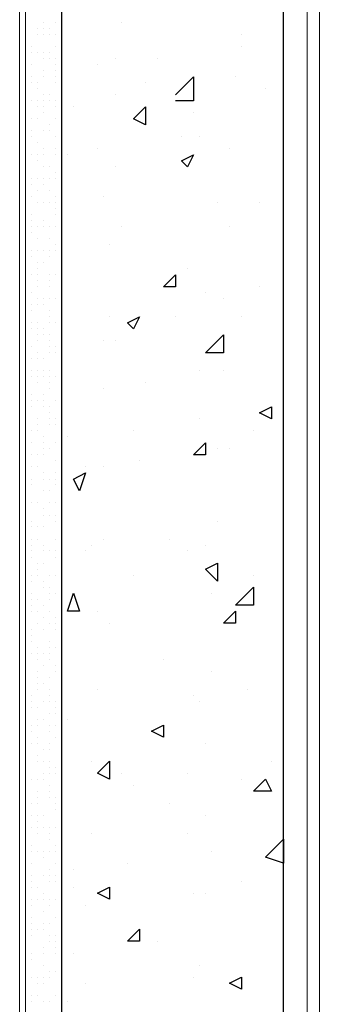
# Model space of a CAD drawing. Header units: metres. Extents: x 5.7 to 89.8, y 4 to 63.5.
# Tile 286 of 475: x 58.8 to 59.3, y 12.3 to 13.9. Entities that reach past the tile are written whole.
import ezdxf

# ---------------------------------------------------------------- set-up
doc = ezdxf.new("R2010")
doc.units = ezdxf.units.M
doc.header["$MEASUREMENT"] = 0
for name, color, linetype in [('PDF17_hatch', 7, 'Continuous'), ('PDF17_hatch-borshi', 7, 'Continuous'), ('PDF17_kaff', 7, 'Continuous'), ('PDF17_shear wall', 7, 'Continuous')]:
    doc.layers.add(name, color=color, linetype=linetype)

msp = doc.modelspace()

# ---------------------------------------------------------------- linework, layer by layer
at = {"layer": 'PDF17_hatch', "lineweight": 25}
for points in [[(58.9847, 13.9235), (58.9847, 13.9235)], [(59.1773, 13.9042), (59.1773, 13.9042)], [(59.1773, 13.885), (59.1773, 13.885)], [(58.8884, 13.8561), (58.8884, 13.8561)], [(58.8884, 13.8561), (58.8884, 13.8561)], [(58.9462, 13.8561), (58.9462, 13.8561)], [(58.975, 13.8657), (58.975, 13.8657)], [(59.0425, 13.8657), (59.0425, 13.8657)], [(59.0714, 13.8079), (59.1003, 13.8368), (59.1003, 13.7983), (59.0714, 13.7983)], [(59.1677, 13.8368), (59.1677, 13.8368)], [(59.0232, 13.8272), (59.0232, 13.8272)], [(58.975, 13.8079), (58.975, 13.8079)], [(59.2158, 13.8176), (59.2158, 13.8176)], [(58.9076, 13.7887), (58.9076, 13.7887)], [(59.1003, 13.779), (59.1003, 13.779)], [(59.081, 13.7405), (59.081, 13.7405)], [(59.1099, 13.7405), (59.1099, 13.7405)], [(58.898, 13.7116), (58.898, 13.7116)], [(58.9462, 13.7212), (58.9462, 13.7212)], [(59.158, 13.7212), (59.158, 13.7212)], [(58.975, 13.6924), (58.975, 13.6924)], [(58.9558, 13.6442), (58.9558, 13.6442)], [(59.1388, 13.6346), (59.1388, 13.6346)], [(59.2062, 13.6346), (59.2062, 13.6346)], [(58.9847, 13.596), (58.9847, 13.596)], [(59.158, 13.596), (59.158, 13.596)], [(58.9654, 13.5672), (58.9654, 13.5672)], [(59.0906, 13.5286), (59.0906, 13.5286)], [(59.1195, 13.4901), (59.1195, 13.4901)], [(59.2062, 13.4997), (59.2062, 13.4997)], [(59.1484, 13.4805), (59.1484, 13.4805)], [(58.8884, 13.4612), (58.8884, 13.4612)], [(58.9654, 13.4516), (58.9654, 13.4516)], [(59.0714, 13.4516), (59.0714, 13.4516)], [(59.1773, 13.4516), (59.1773, 13.4516)], [(58.9558, 13.4131), (58.9558, 13.4131)], [(58.975, 13.4131), (58.975, 13.4131)], [(59.1484, 13.4034), (59.1484, 13.4034)], [(59.1099, 13.3649), (59.1099, 13.3649)], [(59.1484, 13.3649), (59.1484, 13.3649)], [(58.9558, 13.336), (58.9558, 13.336)], [(59.0232, 13.3456), (59.0232, 13.3456)], [(59.1099, 13.2878), (59.1099, 13.2878)], [(59.0039, 13.2686), (59.0039, 13.2686)], [(59.1966, 13.2686), (59.1966, 13.2686)], [(58.898, 13.259), (58.898, 13.259)], [(59.1388, 13.2397), (59.1388, 13.2397)], [(59.158, 13.2397), (59.158, 13.2397)], [(58.9269, 13.2108), (58.9269, 13.2108)], [(58.9558, 13.2108), (58.9558, 13.2108)], [(59.0136, 13.2204), (59.0136, 13.2204)], [(59.1388, 13.1241), (59.1388, 13.1241)], [(58.9558, 13.0952), (58.9558, 13.0952)], [(59.0617, 13.0952), (59.0617, 13.0952)], [(58.9365, 13.0856), (58.9365, 13.0856)], [(59.1195, 13.0856), (59.1195, 13.0856)], [(58.9269, 13.076), (58.9269, 13.076)], [(59.0906, 13.076), (59.0906, 13.076)], [(59.0039, 13.0374), (59.0039, 13.0374)], [(59.1966, 13.0374), (59.1966, 13.0374)], [(59.1291, 13.0085), (59.1291, 13.0085)], [(59.1773, 12.9989), (59.1773, 12.9989)], [(59.1869, 12.9893), (59.1869, 12.9893)], [(58.9462, 12.9796), (58.9462, 12.9796)], [(58.9654, 12.9604), (58.9654, 12.9604)], [(58.9654, 12.9604), (58.9654, 12.9604)], [(59.0521, 12.9026), (59.0521, 12.9026)], [(59.2447, 12.893), (59.2447, 12.893)], [(59.1291, 12.8833), (59.1291, 12.8833)], [(58.9462, 12.8544), (58.9462, 12.8544)], [(59.1003, 12.8448), (59.1003, 12.8448)], [(59.1869, 12.8544), (59.1869, 12.8544)], [(59.1099, 12.8352), (59.1099, 12.8352)], [(58.898, 12.8063), (58.898, 12.8063)], [(59.1195, 12.7678), (59.1195, 12.7678)], [(58.9365, 12.7389), (58.9365, 12.7389)], [(59.2255, 12.7389), (59.2255, 12.7389)], [(58.9847, 12.7196), (58.9847, 12.7196)], [(59.0906, 12.7196), (59.0906, 12.7196)], [(59.0039, 12.7003), (59.0039, 12.7003)], [(59.1773, 12.71), (59.1773, 12.71)], [(59.0617, 12.6714), (59.0617, 12.6714)], [(59.1195, 12.6522), (59.1195, 12.6522)], [(59.2447, 12.6426), (59.2447, 12.6426)], [(59.2447, 12.6426), (59.2447, 12.6426)], [(58.9365, 12.6233), (58.9365, 12.6233)], [(59.0906, 12.6233), (59.0906, 12.6233)], [(59.1291, 12.5944), (59.1291, 12.5944)], [(58.9943, 12.5751), (58.9943, 12.5751)], [(58.9076, 12.5655), (58.9076, 12.5655)], [(59.1773, 12.5462), (59.1773, 12.5462)], [(58.9076, 12.5366), (58.9076, 12.5366)], [(59.1003, 12.527), (59.1003, 12.527)], [(59.1195, 12.527), (59.1195, 12.527)], [(58.9654, 12.5173), (58.9654, 12.5173)], [(58.9269, 12.5077), (58.9269, 12.5077)], [(59.0425, 12.4499), (59.0425, 12.4499)], [(58.9076, 12.4307), (58.9076, 12.4307)], [(59.1099, 12.4114), (59.1099, 12.4114)], [(59.1003, 12.3921), (59.1003, 12.3921)], [(58.9269, 12.3825), (58.9269, 12.3825)], [(58.898, 12.3536), (58.898, 12.3536)]]:
    msp.add_lwpolyline(points, dxfattribs=at)
for points in [[(59.0232, 13.7887), (59.0232, 13.7598), (59.0039, 13.7694)], [(59.1003, 13.7116), (59.0906, 13.6924), (59.081, 13.702)], [(59.0714, 13.519), (59.0714, 13.4997), (59.0521, 13.4997)], [(59.0136, 13.4516), (59.0039, 13.4323), (58.9943, 13.4419)], [(59.1484, 13.3938), (59.1195, 13.3938), (59.1484, 13.4227)], [(59.2255, 13.3071), (59.2255, 13.2878), (59.2062, 13.2975)], [(59.1195, 13.2493), (59.1195, 13.2301), (59.1003, 13.2301)], [(58.9269, 13.2012), (58.9173, 13.1723), (58.9076, 13.1915)], [(59.1388, 13.0567), (59.1388, 13.0278), (59.1195, 13.0471)], [(59.1966, 12.9893), (59.1677, 12.9893), (59.1966, 13.0182)], [(58.9076, 13.0085), (58.9173, 12.9796), (58.898, 12.9796)], [(59.1677, 12.9796), (59.1677, 12.9604), (59.1484, 12.9604)], [(59.0521, 12.7967), (59.0521, 12.7774), (59.0328, 12.787)], [(58.9654, 12.7389), (58.9654, 12.71), (58.9462, 12.7196)], [(59.2158, 12.71), (59.2255, 12.6907), (59.1966, 12.6907)], [(59.2447, 12.5751), (59.2158, 12.5848), (59.2447, 12.6137)], [(58.9654, 12.5366), (58.9654, 12.5173), (58.9462, 12.527)], [(59.0136, 12.4692), (59.0136, 12.4499), (58.9943, 12.4499)], [(59.1773, 12.3921), (59.1773, 12.3729), (59.158, 12.3825)]]:
    msp.add_lwpolyline(points, close=True, dxfattribs=at)
at = {"layer": 'PDF17_hatch-borshi', "lineweight": 18}
for points in [[(58.8306, 13.9235), (58.8306, 13.9235)], [(58.8595, 13.9235), (58.8595, 13.9235)], [(58.8787, 13.9235), (58.8787, 13.9235)], [(58.8306, 13.9139), (58.8306, 13.9139)], [(58.8498, 13.9139), (58.8498, 13.9139)], [(58.8498, 13.9042), (58.8498, 13.9042)], [(58.8595, 13.9139), (58.8595, 13.9139)], [(58.8595, 13.9042), (58.8595, 13.9042)], [(58.8691, 13.9139), (58.8691, 13.9139)], [(58.8691, 13.9139), (58.8691, 13.9139)], [(58.8691, 13.9042), (58.8691, 13.9042)], [(58.8787, 13.9042), (58.8787, 13.9042)], [(58.8306, 13.8946), (58.8306, 13.8946)], [(58.8306, 13.885), (58.8306, 13.885)], [(58.8402, 13.885), (58.8402, 13.885)], [(58.8787, 13.885), (58.8787, 13.885)], [(58.8306, 13.8753), (58.8306, 13.8753)], [(58.8402, 13.8753), (58.8402, 13.8753)], [(58.8498, 13.8753), (58.8498, 13.8753)], [(58.8595, 13.8753), (58.8595, 13.8753)], [(58.8595, 13.8753), (58.8595, 13.8753)], [(58.8691, 13.8753), (58.8691, 13.8753)], [(58.8884, 13.8753), (58.8884, 13.8753)], [(58.8306, 13.8657), (58.8306, 13.8657)], [(58.8402, 13.8561), (58.8402, 13.8561)], [(58.8595, 13.8657), (58.8595, 13.8657)], [(58.8691, 13.8657), (58.8691, 13.8657)], [(58.8787, 13.8657), (58.8787, 13.8657)], [(58.8787, 13.8561), (58.8787, 13.8561)], [(58.8306, 13.8368), (58.8306, 13.8368)], [(58.8402, 13.8368), (58.8402, 13.8368)], [(58.8595, 13.8465), (58.8595, 13.8465)], [(58.8595, 13.8368), (58.8595, 13.8368)], [(58.8595, 13.8368), (58.8595, 13.8368)], [(58.8787, 13.8465), (58.8787, 13.8465)], [(58.8787, 13.8368), (58.8787, 13.8368)], [(58.8884, 13.8368), (58.8884, 13.8368)], [(58.8402, 13.8272), (58.8402, 13.8272)], [(58.8402, 13.8272), (58.8402, 13.8272)], [(58.8498, 13.8272), (58.8498, 13.8272)], [(58.8498, 13.8272), (58.8498, 13.8272)], [(58.8787, 13.8272), (58.8787, 13.8272)], [(58.8884, 13.8272), (58.8884, 13.8272)], [(58.8498, 13.8176), (58.8498, 13.8176)], [(58.8595, 13.8079), (58.8595, 13.8079)], [(58.8595, 13.8079), (58.8595, 13.8079)], [(58.8691, 13.8079), (58.8691, 13.8079)], [(58.8402, 13.7983), (58.8402, 13.7983)], [(58.8498, 13.7983), (58.8498, 13.7983)], [(58.8595, 13.7983), (58.8595, 13.7983)], [(58.8691, 13.7983), (58.8691, 13.7983)], [(58.8787, 13.7983), (58.8787, 13.7983)], [(58.8787, 13.7983), (58.8787, 13.7983)], [(58.8306, 13.7887), (58.8306, 13.7887)], [(58.8306, 13.779), (58.8306, 13.779)], [(58.8498, 13.7887), (58.8498, 13.7887)], [(58.8595, 13.7887), (58.8595, 13.7887)], [(58.8595, 13.779), (58.8595, 13.779)], [(58.8787, 13.7887), (58.8787, 13.7887)], [(58.8306, 13.7694), (58.8306, 13.7694)], [(58.8402, 13.7694), (58.8402, 13.7694)], [(58.8498, 13.7694), (58.8498, 13.7694)], [(58.8691, 13.7598), (58.8691, 13.7598)], [(58.8787, 13.7694), (58.8787, 13.7694)], [(58.8787, 13.7694), (58.8787, 13.7694)], [(58.8884, 13.7598), (58.8884, 13.7598)], [(58.8306, 13.7501), (58.8306, 13.7501)], [(58.8402, 13.7501), (58.8402, 13.7501)], [(58.8595, 13.7501), (58.8595, 13.7501)], [(58.8595, 13.7501), (58.8595, 13.7501)], [(58.8595, 13.7501), (58.8595, 13.7501)], [(58.8691, 13.7501), (58.8691, 13.7501)], [(58.8691, 13.7501), (58.8691, 13.7501)], [(58.8402, 13.7405), (58.8402, 13.7405)], [(58.8498, 13.7309), (58.8498, 13.7309)], [(58.8787, 13.7405), (58.8787, 13.7405)], [(58.8787, 13.7405), (58.8787, 13.7405)], [(58.8306, 13.7212), (58.8306, 13.7212)], [(58.8306, 13.7116), (58.8306, 13.7116)], [(58.8402, 13.7116), (58.8402, 13.7116)], [(58.8402, 13.7116), (58.8402, 13.7116)], [(58.8498, 13.7116), (58.8498, 13.7116)], [(58.8498, 13.7116), (58.8498, 13.7116)], [(58.8595, 13.7212), (58.8595, 13.7212)], [(58.8595, 13.7116), (58.8595, 13.7116)], [(58.8787, 13.7212), (58.8787, 13.7212)], [(58.8787, 13.7116), (58.8787, 13.7116)], [(58.8787, 13.7116), (58.8787, 13.7116)], [(58.8884, 13.7212), (58.8884, 13.7212)], [(58.8498, 13.702), (58.8498, 13.702)], [(58.8595, 13.6924), (58.8595, 13.6924)], [(58.8595, 13.6924), (58.8595, 13.6924)], [(58.8691, 13.6924), (58.8691, 13.6924)], [(58.8787, 13.6827), (58.8787, 13.6827)], [(58.8306, 13.6731), (58.8306, 13.6731)], [(58.8306, 13.6635), (58.8306, 13.6635)], [(58.8402, 13.6731), (58.8402, 13.6731)], [(58.8402, 13.6731), (58.8402, 13.6731)], [(58.8402, 13.6635), (58.8402, 13.6635)], [(58.8498, 13.6731), (58.8498, 13.6731)], [(58.8498, 13.6731), (58.8498, 13.6731)], [(58.8595, 13.6731), (58.8595, 13.6731)], [(58.8595, 13.6635), (58.8595, 13.6635)], [(58.8691, 13.6731), (58.8691, 13.6731)], [(58.8787, 13.6731), (58.8787, 13.6731)], [(58.8884, 13.6731), (58.8884, 13.6731)], [(58.8498, 13.6538), (58.8498, 13.6538)], [(58.8691, 13.6538), (58.8691, 13.6538)], [(58.8306, 13.6346), (58.8306, 13.6346)], [(58.8402, 13.6442), (58.8402, 13.6442)], [(58.8498, 13.6346), (58.8498, 13.6346)], [(58.8498, 13.6346), (58.8498, 13.6346)], [(58.8595, 13.6346), (58.8595, 13.6346)], [(58.8595, 13.6346), (58.8595, 13.6346)], [(58.8691, 13.6346), (58.8691, 13.6346)], [(58.8691, 13.6346), (58.8691, 13.6346)], [(58.8787, 13.6442), (58.8787, 13.6442)], [(58.8787, 13.6346), (58.8787, 13.6346)], [(58.8884, 13.6346), (58.8884, 13.6346)], [(58.8787, 13.6249), (58.8787, 13.6249)], [(58.8306, 13.6153), (58.8306, 13.6153)], [(58.8402, 13.6153), (58.8402, 13.6153)], [(58.8402, 13.6057), (58.8402, 13.6057)], [(58.8595, 13.6057), (58.8595, 13.6057)], [(58.8787, 13.6153), (58.8787, 13.6153)], [(58.8787, 13.6153), (58.8787, 13.6153)], [(58.8402, 13.596), (58.8402, 13.596)], [(58.8402, 13.5864), (58.8402, 13.5864)], [(58.8498, 13.596), (58.8498, 13.596)], [(58.8498, 13.596), (58.8498, 13.596)], [(58.8595, 13.596), (58.8595, 13.596)], [(58.8691, 13.596), (58.8691, 13.596)], [(58.8787, 13.596), (58.8787, 13.596)], [(58.8884, 13.5864), (58.8884, 13.5864)], [(58.8498, 13.5768), (58.8498, 13.5768)], [(58.8691, 13.5768), (58.8691, 13.5768)], [(58.8691, 13.5768), (58.8691, 13.5768)], [(58.8306, 13.5575), (58.8306, 13.5575)], [(58.8402, 13.5575), (58.8402, 13.5575)], [(58.8498, 13.5575), (58.8498, 13.5575)], [(58.8498, 13.5575), (58.8498, 13.5575)], [(58.8595, 13.5575), (58.8595, 13.5575)], [(58.8691, 13.5575), (58.8691, 13.5575)], [(58.8787, 13.5672), (58.8787, 13.5672)], [(58.8787, 13.5575), (58.8787, 13.5575)], [(58.8884, 13.5672), (58.8884, 13.5672)], [(58.8884, 13.5575), (58.8884, 13.5575)], [(58.8884, 13.5575), (58.8884, 13.5575)], [(58.8306, 13.5479), (58.8306, 13.5479)], [(58.8402, 13.5479), (58.8402, 13.5479)], [(58.8498, 13.5383), (58.8498, 13.5383)], [(58.8595, 13.5383), (58.8595, 13.5383)], [(58.8691, 13.5479), (58.8691, 13.5479)], [(58.8498, 13.5286), (58.8498, 13.5286)], [(58.8884, 13.5286), (58.8884, 13.5286)], [(58.8306, 13.5094), (58.8306, 13.5094)], [(58.8402, 13.519), (58.8402, 13.519)], [(58.8498, 13.519), (58.8498, 13.519)], [(58.8498, 13.5094), (58.8498, 13.5094)], [(58.8691, 13.519), (58.8691, 13.519)], [(58.8691, 13.519), (58.8691, 13.519)], [(58.8691, 13.5094), (58.8691, 13.5094)], [(58.8787, 13.519), (58.8787, 13.519)], [(58.8884, 13.519), (58.8884, 13.519)], [(58.8884, 13.5094), (58.8884, 13.5094)], [(58.8402, 13.4901), (58.8402, 13.4901)], [(58.8498, 13.4997), (58.8498, 13.4997)], [(58.8691, 13.4997), (58.8691, 13.4997)], [(58.8884, 13.4997), (58.8884, 13.4997)], [(58.8498, 13.4805), (58.8498, 13.4805)], [(58.8498, 13.4805), (58.8498, 13.4805)], [(58.8595, 13.4805), (58.8595, 13.4805)], [(58.8595, 13.4805), (58.8595, 13.4805)], [(58.8691, 13.4805), (58.8691, 13.4805)], [(58.8787, 13.4805), (58.8787, 13.4805)], [(58.8402, 13.4708), (58.8402, 13.4708)], [(58.8402, 13.4612), (58.8402, 13.4612)], [(58.8498, 13.4708), (58.8498, 13.4708)], [(58.8498, 13.4708), (58.8498, 13.4708)], [(58.8595, 13.4708), (58.8595, 13.4708)], [(58.8691, 13.4612), (58.8691, 13.4612)], [(58.8884, 13.4708), (58.8884, 13.4708)], [(58.8884, 13.4612), (58.8884, 13.4612)], [(58.8402, 13.4419), (58.8402, 13.4419)], [(58.8498, 13.4419), (58.8498, 13.4419)], [(58.8691, 13.4516), (58.8691, 13.4516)], [(58.8691, 13.4419), (58.8691, 13.4419)], [(58.8787, 13.4419), (58.8787, 13.4419)], [(58.8884, 13.4516), (58.8884, 13.4516)], [(58.8306, 13.4323), (58.8306, 13.4323)], [(58.8402, 13.4323), (58.8402, 13.4323)], [(58.8498, 13.4323), (58.8498, 13.4323)], [(58.8595, 13.4323), (58.8595, 13.4323)], [(58.8498, 13.4227), (58.8498, 13.4227)], [(58.8498, 13.4131), (58.8498, 13.4131)], [(58.8595, 13.4227), (58.8595, 13.4227)], [(58.8691, 13.4227), (58.8691, 13.4227)], [(58.8691, 13.4131), (58.8691, 13.4131)], [(58.8306, 13.4034), (58.8306, 13.4034)], [(58.8402, 13.4034), (58.8402, 13.4034)], [(58.8691, 13.4034), (58.8691, 13.4034)], [(58.8787, 13.4034), (58.8787, 13.4034)], [(58.8884, 13.4034), (58.8884, 13.4034)], [(58.8306, 13.3938), (58.8306, 13.3938)], [(58.8306, 13.3938), (58.8306, 13.3938)], [(58.8402, 13.3842), (58.8402, 13.3842)], [(58.8498, 13.3938), (58.8498, 13.3938)], [(58.8498, 13.3842), (58.8498, 13.3842)], [(58.8595, 13.3842), (58.8595, 13.3842)], [(58.8691, 13.3938), (58.8691, 13.3938)], [(58.8691, 13.3938), (58.8691, 13.3938)], [(58.8787, 13.3938), (58.8787, 13.3938)], [(58.8884, 13.3938), (58.8884, 13.3938)], [(58.8306, 13.3649), (58.8306, 13.3649)], [(58.8402, 13.3649), (58.8402, 13.3649)], [(58.8498, 13.3649), (58.8498, 13.3649)], [(58.8595, 13.3649), (58.8595, 13.3649)], [(58.8691, 13.3649), (58.8691, 13.3649)], [(58.8402, 13.3553), (58.8402, 13.3553)], [(58.8498, 13.3553), (58.8498, 13.3553)], [(58.8595, 13.3553), (58.8595, 13.3553)], [(58.8691, 13.3553), (58.8691, 13.3553)], [(58.8787, 13.3553), (58.8787, 13.3553)], [(58.8306, 13.336), (58.8306, 13.336)], [(58.8498, 13.3456), (58.8498, 13.3456)], [(58.8691, 13.3456), (58.8691, 13.3456)], [(58.8691, 13.336), (58.8691, 13.336)], [(58.8884, 13.336), (58.8884, 13.336)], [(58.8402, 13.3264), (58.8402, 13.3264)], [(58.8402, 13.3167), (58.8402, 13.3167)], [(58.8498, 13.3167), (58.8498, 13.3167)], [(58.8595, 13.3264), (58.8595, 13.3264)], [(58.8595, 13.3167), (58.8595, 13.3167)], [(58.8787, 13.3167), (58.8787, 13.3167)], [(58.8306, 13.3071), (58.8306, 13.3071)], [(58.8306, 13.3071), (58.8306, 13.3071)], [(58.8402, 13.3071), (58.8402, 13.3071)], [(58.8595, 13.3071), (58.8595, 13.3071)], [(58.8691, 13.3071), (58.8691, 13.3071)], [(58.8884, 13.3071), (58.8884, 13.3071)], [(58.8498, 13.2878), (58.8498, 13.2878)], [(58.8691, 13.2975), (58.8691, 13.2975)], [(58.8691, 13.2878), (58.8691, 13.2878)], [(58.8787, 13.2878), (58.8787, 13.2878)], [(58.8787, 13.2878), (58.8787, 13.2878)], [(58.8306, 13.2782), (58.8306, 13.2782)], [(58.8402, 13.2686), (58.8402, 13.2686)], [(58.8402, 13.2686), (58.8402, 13.2686)], [(58.8498, 13.2782), (58.8498, 13.2782)], [(58.8498, 13.2686), (58.8498, 13.2686)], [(58.8691, 13.2782), (58.8691, 13.2782)], [(58.8787, 13.2782), (58.8787, 13.2782)], [(58.8787, 13.2782), (58.8787, 13.2782)], [(58.8595, 13.259), (58.8595, 13.259)], [(58.8306, 13.2493), (58.8306, 13.2493)], [(58.8306, 13.2493), (58.8306, 13.2493)], [(58.8402, 13.2493), (58.8402, 13.2493)], [(58.8595, 13.2493), (58.8595, 13.2493)], [(58.8595, 13.2397), (58.8595, 13.2397)], [(58.8691, 13.2397), (58.8691, 13.2397)], [(58.8787, 13.2493), (58.8787, 13.2493)], [(58.8787, 13.2493), (58.8787, 13.2493)], [(58.8884, 13.2493), (58.8884, 13.2493)], [(58.8884, 13.2397), (58.8884, 13.2397)], [(58.8402, 13.2301), (58.8402, 13.2301)], [(58.8498, 13.2301), (58.8498, 13.2301)], [(58.8595, 13.2301), (58.8595, 13.2301)], [(58.8595, 13.2301), (58.8595, 13.2301)], [(58.8306, 13.2108), (58.8306, 13.2108)], [(58.8402, 13.2108), (58.8402, 13.2108)], [(58.8498, 13.2108), (58.8498, 13.2108)], [(58.8498, 13.2108), (58.8498, 13.2108)], [(58.8787, 13.2204), (58.8787, 13.2204)], [(58.8402, 13.1915), (58.8402, 13.1915)], [(58.8595, 13.2012), (58.8595, 13.2012)], [(58.8595, 13.1915), (58.8595, 13.1915)], [(58.8595, 13.1915), (58.8595, 13.1915)], [(58.8691, 13.1915), (58.8691, 13.1915)], [(58.8787, 13.2012), (58.8787, 13.2012)], [(58.8787, 13.1915), (58.8787, 13.1915)], [(58.8402, 13.1819), (58.8402, 13.1819)], [(58.8787, 13.1819), (58.8787, 13.1819)], [(58.8787, 13.1819), (58.8787, 13.1819)], [(58.8306, 13.1626), (58.8306, 13.1626)], [(58.8595, 13.1723), (58.8595, 13.1723)], [(58.8595, 13.1723), (58.8595, 13.1723)], [(58.8691, 13.1723), (58.8691, 13.1723)], [(58.8306, 13.153), (58.8306, 13.153)], [(58.8402, 13.153), (58.8402, 13.153)], [(58.8402, 13.153), (58.8402, 13.153)], [(58.8402, 13.153), (58.8402, 13.153)], [(58.8402, 13.153), (58.8402, 13.153)], [(58.8498, 13.153), (58.8498, 13.153)], [(58.8595, 13.1434), (58.8595, 13.1434)], [(58.8691, 13.153), (58.8691, 13.153)], [(58.8787, 13.153), (58.8787, 13.153)], [(58.8787, 13.153), (58.8787, 13.153)], [(58.8595, 13.1337), (58.8595, 13.1337)], [(58.8691, 13.1337), (58.8691, 13.1337)], [(58.8787, 13.1337), (58.8787, 13.1337)], [(58.8306, 13.1241), (58.8306, 13.1241)], [(58.8306, 13.1145), (58.8306, 13.1145)], [(58.8402, 13.1241), (58.8402, 13.1241)], [(58.8402, 13.1145), (58.8402, 13.1145)], [(58.8498, 13.1145), (58.8498, 13.1145)], [(58.8498, 13.1145), (58.8498, 13.1145)], [(58.8595, 13.1145), (58.8595, 13.1145)], [(58.8595, 13.1145), (58.8595, 13.1145)], [(58.8787, 13.1241), (58.8787, 13.1241)], [(58.8787, 13.1241), (58.8787, 13.1241)], [(58.8884, 13.1145), (58.8884, 13.1145)], [(58.8306, 13.0952), (58.8306, 13.0952)], [(58.8402, 13.0952), (58.8402, 13.0952)], [(58.8402, 13.0952), (58.8402, 13.0952)], [(58.8498, 13.0952), (58.8498, 13.0952)], [(58.8787, 13.0952), (58.8787, 13.0952)], [(58.8787, 13.0952), (58.8787, 13.0952)], [(58.8402, 13.0856), (58.8402, 13.0856)], [(58.8595, 13.0856), (58.8595, 13.0856)], [(58.8402, 13.076), (58.8402, 13.076)], [(58.8402, 13.0663), (58.8402, 13.0663)], [(58.8595, 13.076), (58.8595, 13.076)], [(58.8595, 13.076), (58.8595, 13.076)], [(58.8691, 13.076), (58.8691, 13.076)], [(58.8691, 13.076), (58.8691, 13.076)], [(58.8787, 13.076), (58.8787, 13.076)], [(58.8787, 13.0663), (58.8787, 13.0663)], [(58.8787, 13.0663), (58.8787, 13.0663)], [(58.8306, 13.0567), (58.8306, 13.0567)], [(58.8306, 13.0471), (58.8306, 13.0471)], [(58.8498, 13.0567), (58.8498, 13.0567)], [(58.8498, 13.0471), (58.8498, 13.0471)], [(58.8595, 13.0567), (58.8595, 13.0567)], [(58.8306, 13.0374), (58.8306, 13.0374)], [(58.8402, 13.0374), (58.8402, 13.0374)], [(58.8498, 13.0374), (58.8498, 13.0374)], [(58.8498, 13.0374), (58.8498, 13.0374)], [(58.8691, 13.0374), (58.8691, 13.0374)], [(58.8787, 13.0374), (58.8787, 13.0374)], [(58.8787, 13.0374), (58.8787, 13.0374)], [(58.8787, 13.0374), (58.8787, 13.0374)], [(58.8306, 13.0278), (58.8306, 13.0278)], [(58.8402, 13.0278), (58.8402, 13.0278)], [(58.8595, 13.0278), (58.8595, 13.0278)], [(58.8595, 13.0182), (58.8595, 13.0182)], [(58.8595, 13.0182), (58.8595, 13.0182)], [(58.8691, 13.0182), (58.8691, 13.0182)], [(58.8402, 13.0085), (58.8402, 13.0085)], [(58.8691, 13.0085), (58.8691, 13.0085)], [(58.8787, 13.0085), (58.8787, 13.0085)], [(58.8884, 13.0085), (58.8884, 13.0085)], [(58.8306, 12.9989), (58.8306, 12.9989)], [(58.8402, 12.9989), (58.8402, 12.9989)], [(58.8402, 12.9893), (58.8402, 12.9893)], [(58.8498, 12.9989), (58.8498, 12.9989)], [(58.8595, 12.9893), (58.8595, 12.9893)], [(58.8691, 12.9989), (58.8691, 12.9989)], [(58.8884, 12.9989), (58.8884, 12.9989)], [(58.8306, 12.97), (58.8306, 12.97)], [(58.8402, 12.9796), (58.8402, 12.9796)], [(58.8498, 12.9796), (58.8498, 12.9796)], [(58.8595, 12.97), (58.8595, 12.97)], [(58.8691, 12.9796), (58.8691, 12.9796)], [(58.8787, 12.97), (58.8787, 12.97)], [(58.8884, 12.9796), (58.8884, 12.9796)], [(58.8498, 12.9604), (58.8498, 12.9604)], [(58.8691, 12.9604), (58.8691, 12.9604)], [(58.8691, 12.9604), (58.8691, 12.9604)], [(58.8787, 12.9604), (58.8787, 12.9604)], [(58.8306, 12.9411), (58.8306, 12.9411)], [(58.8402, 12.9508), (58.8402, 12.9508)], [(58.8402, 12.9508), (58.8402, 12.9508)], [(58.8402, 12.9411), (58.8402, 12.9411)], [(58.8595, 12.9508), (58.8595, 12.9508)], [(58.8787, 12.9508), (58.8787, 12.9508)], [(58.8884, 12.9508), (58.8884, 12.9508)], [(58.8884, 12.9411), (58.8884, 12.9411)], [(58.8306, 12.9315), (58.8306, 12.9315)], [(58.8402, 12.9315), (58.8402, 12.9315)], [(58.8498, 12.9219), (58.8498, 12.9219)], [(58.8691, 12.9315), (58.8691, 12.9315)], [(58.8691, 12.9219), (58.8691, 12.9219)], [(58.8787, 12.9219), (58.8787, 12.9219)], [(58.8884, 12.9219), (58.8884, 12.9219)], [(58.8306, 12.9122), (58.8306, 12.9122)], [(58.8402, 12.9122), (58.8402, 12.9122)], [(58.8402, 12.9122), (58.8402, 12.9122)], [(58.8498, 12.9122), (58.8498, 12.9122)], [(58.8595, 12.9122), (58.8595, 12.9122)], [(58.8691, 12.9122), (58.8691, 12.9122)], [(58.8498, 12.9026), (58.8498, 12.9026)], [(58.8595, 12.893), (58.8595, 12.893)], [(58.8691, 12.9026), (58.8691, 12.9026)], [(58.8691, 12.9026), (58.8691, 12.9026)], [(58.8787, 12.893), (58.8787, 12.893)], [(58.8884, 12.893), (58.8884, 12.893)], [(58.8306, 12.8833), (58.8306, 12.8833)], [(58.8306, 12.8833), (58.8306, 12.8833)], [(58.8498, 12.8833), (58.8498, 12.8833)], [(58.8498, 12.8737), (58.8498, 12.8737)], [(58.8691, 12.8737), (58.8691, 12.8737)], [(58.8691, 12.8737), (58.8691, 12.8737)], [(58.8787, 12.8833), (58.8787, 12.8833)], [(58.8884, 12.8833), (58.8884, 12.8833)], [(58.8498, 12.8641), (58.8498, 12.8641)], [(58.8595, 12.8641), (58.8595, 12.8641)], [(58.8402, 12.8448), (58.8402, 12.8448)], [(58.8498, 12.8544), (58.8498, 12.8544)], [(58.8691, 12.8544), (58.8691, 12.8544)], [(58.8691, 12.8544), (58.8691, 12.8544)], [(58.8691, 12.8448), (58.8691, 12.8448)], [(58.8402, 12.8352), (58.8402, 12.8352)], [(58.8595, 12.8352), (58.8595, 12.8352)], [(58.8691, 12.8352), (58.8691, 12.8352)], [(58.8787, 12.8352), (58.8787, 12.8352)], [(58.8787, 12.8352), (58.8787, 12.8352)], [(58.8884, 12.8352), (58.8884, 12.8352)], [(58.8306, 12.8255), (58.8306, 12.8255)], [(58.8306, 12.8159), (58.8306, 12.8159)], [(58.8306, 12.8159), (58.8306, 12.8159)], [(58.8402, 12.8255), (58.8402, 12.8255)], [(58.8498, 12.8255), (58.8498, 12.8255)], [(58.8691, 12.8159), (58.8691, 12.8159)], [(58.8787, 12.8255), (58.8787, 12.8255)], [(58.8787, 12.8159), (58.8787, 12.8159)], [(58.8402, 12.7967), (58.8402, 12.7967)], [(58.8498, 12.8063), (58.8498, 12.8063)], [(58.8498, 12.7967), (58.8498, 12.7967)], [(58.8498, 12.7967), (58.8498, 12.7967)], [(58.8595, 12.8063), (58.8595, 12.8063)], [(58.8691, 12.7967), (58.8691, 12.7967)], [(58.8787, 12.7967), (58.8787, 12.7967)], [(58.8306, 12.787), (58.8306, 12.787)], [(58.8306, 12.787), (58.8306, 12.787)], [(58.8402, 12.787), (58.8402, 12.787)], [(58.8691, 12.787), (58.8691, 12.787)], [(58.8884, 12.787), (58.8884, 12.787)], [(58.8402, 12.7678), (58.8402, 12.7678)], [(58.8498, 12.7774), (58.8498, 12.7774)], [(58.8498, 12.7678), (58.8498, 12.7678)], [(58.8691, 12.7678), (58.8691, 12.7678)], [(58.8787, 12.7774), (58.8787, 12.7774)], [(58.8306, 12.7581), (58.8306, 12.7581)], [(58.8498, 12.7485), (58.8498, 12.7485)], [(58.8498, 12.7485), (58.8498, 12.7485)], [(58.8498, 12.7485), (58.8498, 12.7485)], [(58.8595, 12.7581), (58.8595, 12.7581)], [(58.8691, 12.7581), (58.8691, 12.7581)], [(58.8691, 12.7581), (58.8691, 12.7581)], [(58.8498, 12.7389), (58.8498, 12.7389)], [(58.8595, 12.7389), (58.8595, 12.7389)], [(58.8691, 12.7389), (58.8691, 12.7389)], [(58.8306, 12.7292), (58.8306, 12.7292)], [(58.8306, 12.7196), (58.8306, 12.7196)], [(58.8595, 12.7196), (58.8595, 12.7196)], [(58.8691, 12.7292), (58.8691, 12.7292)], [(58.8691, 12.7196), (58.8691, 12.7196)], [(58.8787, 12.7292), (58.8787, 12.7292)], [(58.8787, 12.7196), (58.8787, 12.7196)], [(58.8787, 12.7196), (58.8787, 12.7196)], [(58.8884, 12.7196), (58.8884, 12.7196)], [(58.8402, 12.71), (58.8402, 12.71)], [(58.8402, 12.71), (58.8402, 12.71)], [(58.8498, 12.71), (58.8498, 12.71)], [(58.8595, 12.71), (58.8595, 12.71)], [(58.8691, 12.7003), (58.8691, 12.7003)], [(58.8306, 12.6907), (58.8306, 12.6907)], [(58.8498, 12.6907), (58.8498, 12.6907)], [(58.8498, 12.6907), (58.8498, 12.6907)], [(58.8691, 12.6907), (58.8691, 12.6907)], [(58.8306, 12.6714), (58.8306, 12.6714)], [(58.8402, 12.6714), (58.8402, 12.6714)], [(58.8498, 12.6811), (58.8498, 12.6811)], [(58.8498, 12.6714), (58.8498, 12.6714)], [(58.8691, 12.6811), (58.8691, 12.6811)], [(58.8787, 12.6811), (58.8787, 12.6811)], [(58.8787, 12.6714), (58.8787, 12.6714)], [(58.8306, 12.6618), (58.8306, 12.6618)], [(58.8306, 12.6618), (58.8306, 12.6618)], [(58.8402, 12.6522), (58.8402, 12.6522)], [(58.8498, 12.6522), (58.8498, 12.6522)], [(58.8595, 12.6522), (58.8595, 12.6522)], [(58.8787, 12.6618), (58.8787, 12.6618)], [(58.8787, 12.6618), (58.8787, 12.6618)], [(58.8884, 12.6618), (58.8884, 12.6618)], [(58.8498, 12.6426), (58.8498, 12.6426)], [(58.8306, 12.6329), (58.8306, 12.6329)], [(58.8402, 12.6329), (58.8402, 12.6329)], [(58.8498, 12.6329), (58.8498, 12.6329)], [(58.8498, 12.6233), (58.8498, 12.6233)], [(58.8498, 12.6233), (58.8498, 12.6233)], [(58.8595, 12.6329), (58.8595, 12.6329)], [(58.8595, 12.6329), (58.8595, 12.6329)], [(58.8691, 12.6329), (58.8691, 12.6329)], [(58.8691, 12.6233), (58.8691, 12.6233)], [(58.8787, 12.6329), (58.8787, 12.6329)], [(58.8691, 12.6137), (58.8691, 12.6137)], [(58.8884, 12.6137), (58.8884, 12.6137)], [(58.8402, 12.604), (58.8402, 12.604)], [(58.8402, 12.5944), (58.8402, 12.5944)], [(58.8402, 12.5944), (58.8402, 12.5944)], [(58.8498, 12.5944), (58.8498, 12.5944)], [(58.8595, 12.5944), (58.8595, 12.5944)], [(58.8691, 12.5944), (58.8691, 12.5944)], [(58.8787, 12.604), (58.8787, 12.604)], [(58.8787, 12.5944), (58.8787, 12.5944)], [(58.8884, 12.604), (58.8884, 12.604)], [(58.8306, 12.5751), (58.8306, 12.5751)], [(58.8402, 12.5751), (58.8402, 12.5751)], [(58.8595, 12.5848), (58.8595, 12.5848)], [(58.8595, 12.5848), (58.8595, 12.5848)], [(58.8595, 12.5848), (58.8595, 12.5848)], [(58.8787, 12.5751), (58.8787, 12.5751)], [(58.8787, 12.5751), (58.8787, 12.5751)], [(58.8691, 12.5655), (58.8691, 12.5655)], [(58.8306, 12.5559), (58.8306, 12.5559)], [(58.8402, 12.5559), (58.8402, 12.5559)], [(58.8402, 12.5462), (58.8402, 12.5462)], [(58.8595, 12.5559), (58.8595, 12.5559)], [(58.8595, 12.5559), (58.8595, 12.5559)], [(58.8691, 12.5559), (58.8691, 12.5559)], [(58.8691, 12.5462), (58.8691, 12.5462)], [(58.8787, 12.5559), (58.8787, 12.5559)], [(58.8787, 12.5462), (58.8787, 12.5462)], [(58.8884, 12.5559), (58.8884, 12.5559)], [(58.8884, 12.5559), (58.8884, 12.5559)], [(58.8402, 12.5366), (58.8402, 12.5366)], [(58.8498, 12.5366), (58.8498, 12.5366)], [(58.8595, 12.527), (58.8595, 12.527)], [(58.8595, 12.527), (58.8595, 12.527)], [(58.8306, 12.5173), (58.8306, 12.5173)], [(58.8402, 12.5173), (58.8402, 12.5173)], [(58.8498, 12.5173), (58.8498, 12.5173)], [(58.8595, 12.5173), (58.8595, 12.5173)], [(58.8595, 12.5173), (58.8595, 12.5173)], [(58.8691, 12.5173), (58.8691, 12.5173)], [(58.8787, 12.5173), (58.8787, 12.5173)], [(58.8787, 12.5173), (58.8787, 12.5173)], [(58.8402, 12.5077), (58.8402, 12.5077)], [(58.8595, 12.4981), (58.8595, 12.4981)], [(58.8595, 12.4981), (58.8595, 12.4981)], [(58.8691, 12.5077), (58.8691, 12.5077)], [(58.8884, 12.5077), (58.8884, 12.5077)], [(58.8884, 12.4981), (58.8884, 12.4981)], [(58.8402, 12.4885), (58.8402, 12.4885)], [(58.8402, 12.4788), (58.8402, 12.4788)], [(58.8402, 12.4788), (58.8402, 12.4788)], [(58.8595, 12.4788), (58.8595, 12.4788)], [(58.8691, 12.4788), (58.8691, 12.4788)], [(58.8787, 12.4885), (58.8787, 12.4885)], [(58.8884, 12.4788), (58.8884, 12.4788)], [(58.8306, 12.4692), (58.8306, 12.4692)], [(58.8402, 12.4692), (58.8402, 12.4692)], [(58.8498, 12.4692), (58.8498, 12.4692)], [(58.8595, 12.4692), (58.8595, 12.4692)], [(58.8595, 12.4692), (58.8595, 12.4692)], [(58.8402, 12.4596), (58.8402, 12.4596)], [(58.8691, 12.4596), (58.8691, 12.4596)], [(58.8691, 12.4499), (58.8691, 12.4499)], [(58.8787, 12.4596), (58.8787, 12.4596)], [(58.8787, 12.4499), (58.8787, 12.4499)], [(58.8595, 12.4403), (58.8595, 12.4403)], [(58.8595, 12.4403), (58.8595, 12.4403)], [(58.8787, 12.4403), (58.8787, 12.4403)], [(58.8884, 12.4403), (58.8884, 12.4403)], [(58.8402, 12.4307), (58.8402, 12.4307)], [(58.8402, 12.4307), (58.8402, 12.4307)], [(58.8402, 12.421), (58.8402, 12.421)], [(58.8402, 12.421), (58.8402, 12.421)], [(58.8595, 12.4307), (58.8595, 12.4307)], [(58.8595, 12.4307), (58.8595, 12.4307)], [(58.8787, 12.4307), (58.8787, 12.4307)], [(58.8884, 12.421), (58.8884, 12.421)], [(58.8595, 12.4114), (58.8595, 12.4114)], [(58.8595, 12.4114), (58.8595, 12.4114)], [(58.8691, 12.4018), (58.8691, 12.4018)], [(58.8787, 12.4018), (58.8787, 12.4018)], [(58.8306, 12.3921), (58.8306, 12.3921)], [(58.8402, 12.3921), (58.8402, 12.3921)], [(58.8498, 12.3921), (58.8498, 12.3921)], [(58.8595, 12.3921), (58.8595, 12.3921)], [(58.8691, 12.3921), (58.8691, 12.3921)], [(58.8691, 12.3921), (58.8691, 12.3921)], [(58.8691, 12.3921), (58.8691, 12.3921)], [(58.8498, 12.3825), (58.8498, 12.3825)], [(58.8595, 12.3825), (58.8595, 12.3825)], [(58.8306, 12.3633), (58.8306, 12.3633)], [(58.8306, 12.3536), (58.8306, 12.3536)], [(58.8402, 12.3633), (58.8402, 12.3633)], [(58.8402, 12.3633), (58.8402, 12.3633)], [(58.8402, 12.3536), (58.8402, 12.3536)], [(58.8402, 12.3536), (58.8402, 12.3536)], [(58.8498, 12.3633), (58.8498, 12.3633)], [(58.8595, 12.3536), (58.8595, 12.3536)], [(58.8595, 12.3536), (58.8595, 12.3536)], [(58.8691, 12.3536), (58.8691, 12.3536)], [(58.8787, 12.3633), (58.8787, 12.3633)], [(58.8884, 12.3633), (58.8884, 12.3633)], [(58.8884, 12.3536), (58.8884, 12.3536)], [(58.8884, 12.3536), (58.8884, 12.3536)]]:
    msp.add_lwpolyline(points, dxfattribs=at)
at = {"layer": 'PDF17_kaff', "lineweight": 20}
for points in [[(59.2832, 10.9378), (59.2832, 20.9061), (59.3025, 20.9061), (59.3025, 10.9378)], [(58.8306, 14.8192), (58.8306, 11.4579), (58.8209, 11.4579), (58.8209, 14.8192)]]:
    msp.add_lwpolyline(points, dxfattribs=at)
at = {"layer": 'PDF17_shear wall', "lineweight": 30}
msp.add_lwpolyline([(59.2447, 10.9378), (59.2447, 19.4711), (58.8884, 19.4711), (58.8884, 10.9378)], dxfattribs=at)

doc.saveas('drawing.dxf')
